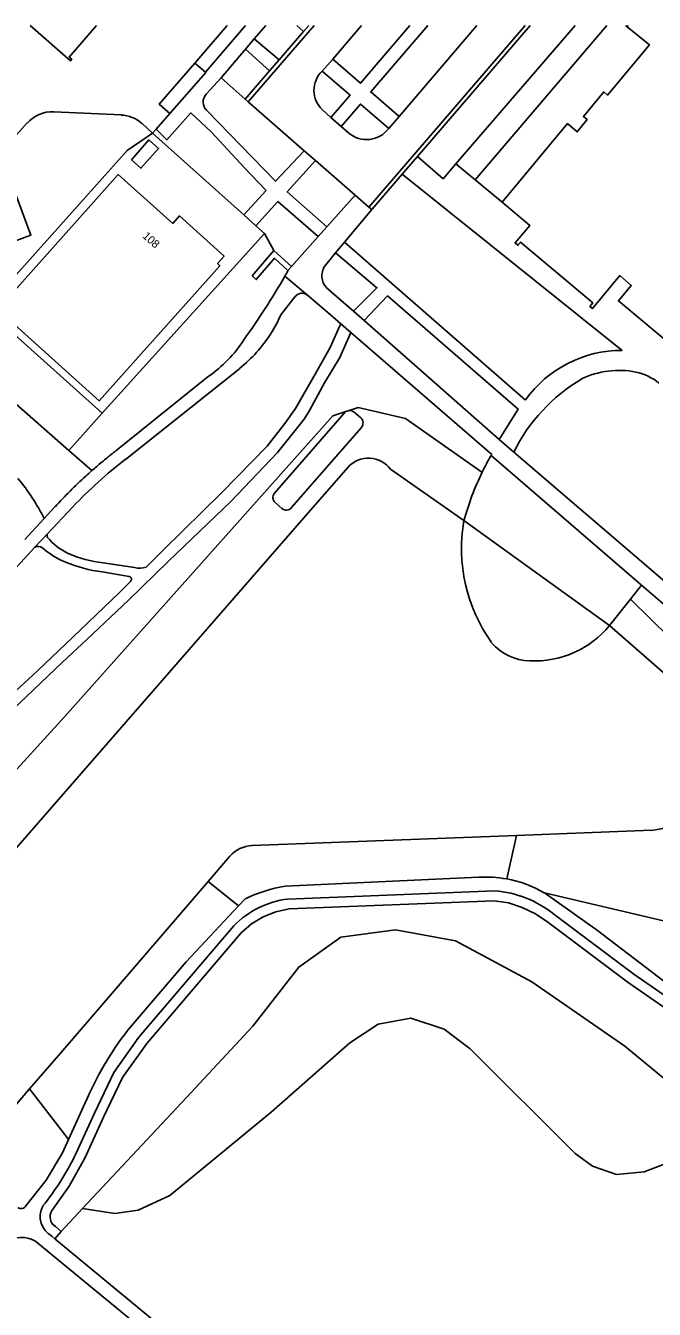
# Model space of a CAD drawing. Extents: x 194485 to 197793, y 468269 to 470822.
# Drawn here: x 196044.8 to 196139.1, y 470629.8 to 470822.3 of the extents above; entities that cross this region are included whole.
import ezdxf

# ---------------------------------------------------------------- set-up
doc = ezdxf.new("R2010")
doc.units = 0
for name, color, linetype in [('BGT grensvlak begroeid terreindeel', 7, 'Continuous'), ('BGT grensvlak begroeid terreindeel LR', 7, 'Continuous'), ('BGT grensvlak gebouwinstallatie plus 1', 7, 'Continuous'), ('BGT grensvlak kunstwerkdeel plus 1', 7, 'Continuous'), ('BGT grensvlak onbegroeid terreindeel', 7, 'Continuous'), ('BGT grensvlak ondersteunend waterdeel LR', 7, 'Continuous'), ('BGT grensvlak pand op maaiveld', 7, 'Continuous'), ('BGT grensvlak vegetatieobject', 7, 'Continuous'), ('BGT grensvlak waterdeel', 7, 'Continuous'), ('BGT grensvlak wegdeel', 7, 'Continuous'), ('BGT lijnelement scheiding walbescherming', 7, 'Continuous'), ('BGT tekst huisnummerreeks', 7, 'Continuous')]:
    doc.layers.add(name, color=color, linetype=linetype)

msp = doc.modelspace()

# ---------------------------------------------------------------- linework, layer by layer
at = {"layer": 'BGT grensvlak begroeid terreindeel'}
for p, q in [((196080.61, 470791.11), (196082.01, 470788.54)), ((196033.05, 470774.55), (196051.26, 470758.59)), ((196093.32, 470764.57), (196092.82, 470764.4)), ((196051.26, 470758.59), (196054.71, 470755.55)), ((196053.28, 470644.86), (196050.08, 470641.44))]:
    msp.add_line(p, q, dxfattribs=at)
for points in [[(196092.82, 470764.4), (196090.85, 470763.75), (196050.61, 470718.64), (196014.9, 470679.48)], [(196113.25, 470755.31), (196113.22, 470755.33), (196101.76, 470763.36), (196094.67, 470765.01), (196093.32, 470764.57)], [(196135.48, 470736.26), (196135.61, 470736.15), (196144.27, 470727.69), (196157.7, 470715.16), (196162.01, 470705.79), (196157.55, 470697.02), (196152.56, 470691.58), (196144.03, 470687.17), (196122.58, 470692.2)], [(196050.08, 470641.44), (196049.23, 470642.16), (196048.91, 470642.44), (196048.72, 470642.7), (196048.57, 470642.98), (196048.48, 470643.29), (196048.44, 470643.6), (196048.46, 470643.92), (196048.53, 470644.24), (196048.64, 470644.49), (196051.31, 470648.21), (196053.65, 470652.42), (196056.46, 470658.55), (196059.3, 470664.52), (196062.94, 470669.63), (196077.08, 470686.23), (196078.64, 470687.58), (196080.39, 470688.64), (196082.29, 470689.38), (196084.29, 470689.8), (196115.05, 470691.04), (196117.18, 470690.7), (196119.27, 470690.04), (196121.24, 470689.09), (196123.11, 470687.81), (196135.14, 470678.79), (196153, 470666.43)], [(196149.2, 470657.23), (196134.66, 470669.22), (196120.71, 470678.89), (196109.24, 470685.01), (196100.24, 470686.65), (196092.07, 470685.57), (196085.73, 470681.08), (196078.84, 470672.23), (196068.91, 470661.54), (196053.28, 470644.86)]]:
    msp.add_lwpolyline(points, dxfattribs=at)
at = {"layer": 'BGT grensvlak begroeid terreindeel LR'}
for p, q in [((196056.25, 470764.16), (196052.48, 470759.97)), ((196052.48, 470759.97), (196051.26, 470758.59)), ((196049.15, 470640.34), (196050.08, 470641.44))]:
    msp.add_line(p, q, dxfattribs=at)
msp.add_lwpolyline([(196149.2, 470657.23), (196141.34, 470651.85), (196137.56, 470650.37), (196133.38, 470649.97), (196129.79, 470651.23), (196127.2, 470653.14), (196111.43, 470668.83), (196107.56, 470671.76), (196102.54, 470673.44), (196097.63, 470672.53), (196093.39, 470669.7), (196081.62, 470659.3), (196066.39, 470646.85), (196061.67, 470644.63), (196058.15, 470644.11), (196053.28, 470644.86)], dxfattribs=at)
at = {"layer": 'BGT grensvlak gebouwinstallatie plus 1'}
msp.add_lwpolyline([(196060.63, 470802.17), (196063.27, 470805.14), (196064.71, 470803.85), (196062.06, 470800.89), (196060.63, 470802.17)], dxfattribs=at)
at = {"layer": 'BGT grensvlak kunstwerkdeel plus 1'}
for p, q in [((196114.59, 470757.84), (196137.17, 470738.38)), ((196135.48, 470736.26), (196137.17, 470738.38)), ((196132.37, 470732.34), (196135.48, 470736.26))]:
    msp.add_line(p, q, dxfattribs=at)
for centre, radius, start, end in [((196151.76, 470736.58), 42.82, 150.2397, 154.0678), ((196151.8, 470736.56), 42.86, 154.0676, 164.4251), ((196134.51, 470743.88), 24.36, 170.0928, 215.4687), ((196121.17, 470741.45), 14.44, 266.8952, 320.8762), ((196120.48, 470734.61), 7.58, 219.9958, 269.2972)]:
    msp.add_arc(centre, radius, start, end, dxfattribs=at)
at = {"layer": 'BGT grensvlak onbegroeid terreindeel'}
for p, q in [((196074.99, 470822.29), (196070.16, 470816.68)), ((196048.98, 470809.36), (196059.09, 470808.89)), ((196063.82, 470806.18), (196062.18, 470807.64)), ((196064.36, 470806.78), (196063.82, 470806.18)), ((196063.82, 470806.18), (196077.49, 470793.91)), ((196080.61, 470791.11), (196056.25, 470764.16)), ((196079.32, 470792.27), (196080.61, 470791.11)), ((196132.37, 470732.34), (196110.51, 470748.07))]:
    msp.add_line(p, q, dxfattribs=at)
for points in [[(196045.01, 470807.69), (196041.02, 470803.19), (196033.7, 470809.68), (196036.4, 470812.72)], [(196039.97, 470781.16), (196060.02, 470803.57), (196063.82, 470806.18)], [(196037.38, 470787.84), (196045.57, 470790.88), (196041.66, 470801.41), (196033.48, 470798.37)], [(196056.25, 470764.16), (196038.77, 470779.82), (196039.97, 470781.16)]]:
    msp.add_lwpolyline(points, dxfattribs=at)
for centre, start, end in [((196048.75, 470804.37), 87.3059, 138.4529), ((196058.86, 470803.89), 48.4393, 87.3059)]:
    msp.add_arc(centre, 5, start, end, dxfattribs=at)
at = {"layer": 'BGT grensvlak ondersteunend waterdeel LR'}
for p, q in [((196082.11, 470752.17), (196092.62, 470764.23)), ((196094.03, 470764.32), (196095.04, 470763.45)), ((196095.13, 470762.04), (196084.62, 470749.97)), ((196083.21, 470749.88), (196082.2, 470750.75)), ((196116.93, 470694.31), (196118.4, 470700.83)), ((196076.7, 470690.25), (196072.16, 470693.92))]:
    msp.add_line(p, q, dxfattribs=at)
msp.add_lwpolyline([(196045.36, 470662.82), (196050.59, 470656.03), (196051.21, 470655.23)], dxfattribs=at)
for centre, radius, start, end in [((196093.38, 470763.56), 1.01, 123.6114, 138.8408), ((196093.37, 470763.57), 1, 48.9186, 93.2034), ((196094.38, 470762.69), 1, 319.0196, 48.8457), ((196082.86, 470751.51), 1, 139.0098, 228.8555), ((196083.87, 470750.63), 1, 228.9083, 318.8762)]:
    msp.add_arc(centre, radius, start, end, dxfattribs=at)
at = {"layer": 'BGT grensvlak pand op maaiveld'}
for p, q in [((196135.02, 470822.12), (196135.16, 470822.29)), ((196071.74, 470815.31), (196070.16, 470816.68))]:
    msp.add_line(p, q, dxfattribs=at)
for points in [[(196055.42, 470822.29), (196051.31, 470817.58), (196051.68, 470817.24), (196051.48, 470817.01), (196045.44, 470822.29)], [(196116.27, 470795.81), (196126.06, 470807.59), (196127.51, 470806.35), (196128.99, 470808.19), (196128.44, 470808.65), (196131.49, 470812.35), (196132.06, 470811.87), (196138.34, 470819.4), (196135.02, 470822.12)], [(196070.16, 470816.68), (196064.79, 470810.52), (196066.39, 470809.13)], [(196066.39, 470809.13), (196066.4, 470809.12), (196071.78, 470815.28), (196071.74, 470815.31)], [(196040.53, 470779.7), (196055.81, 470766.01), (196073.92, 470786.28), (196073.55, 470786.61), (196074.53, 470787.73), (196067.86, 470793.75), (196067.84, 470793.76), (196066.84, 470792.63), (196058.67, 470799.95), (196058.65, 470799.96), (196040.53, 470779.7)], [(196151.41, 470766.22), (196133.68, 470780.99), (196135.62, 470783.33), (196133.89, 470784.8), (196129.79, 470779.85), (196129.41, 470780.18), (196129.85, 470780.71), (196119.01, 470789.83), (196118.61, 470789.35), (196118.18, 470789.7), (196120.39, 470792.33), (196116.27, 470795.81)]]:
    msp.add_lwpolyline(points, dxfattribs=at)
at = {"layer": 'BGT grensvlak vegetatieobject'}
for p in [(196078.76, 470784.74), (196084.66, 470786.15)]:
    msp.add_line(p, (196082.01, 470788.54), dxfattribs=at)
msp.add_lwpolyline([(196084.12, 470785.55), (196082.09, 470787.39), (196079.35, 470784.2), (196078.76, 470784.74)], dxfattribs=at)
at = {"layer": 'BGT grensvlak waterdeel'}
for p, q in [((196110.51, 470748.07), (196099.51, 470755.77)), ((196151.4, 470715.59), (196132.37, 470732.34)), ((196078.73, 470699.34), (196118.4, 470700.83)), ((196118.4, 470700.83), (196138.7, 470701.6)), ((196072.16, 470693.92), (196075.42, 470697.72)), ((196035.33, 470651.29), (196045.36, 470662.82))]:
    msp.add_line(p, q, dxfattribs=at)
for points in [[(196093.14, 470756.08), (196087.84, 470750), (196028.12, 470681.49), (196019.9, 470671.93), (196019.76, 470671.76)], [(196045.36, 470662.82), (196050.04, 470668.21), (196072.16, 470693.92)]]:
    msp.add_lwpolyline(points, dxfattribs=at)
for centre, radius, start, end in [((196096.19, 470753.28), 4.14, 36.8128, 137.492), ((196137.38, 470714.93), 13.4, 275.6317, 313.0366), ((196079.06, 470694.46), 4.89, 93.9487, 138.1645)]:
    msp.add_arc(centre, radius, start, end, dxfattribs=at)
at = {"layer": 'BGT grensvlak wegdeel'}
for p, q in [((196077.77, 470822.29), (196071.74, 470815.31)), ((196078.15, 470810.84), (196088.03, 470822.29)), ((196079.07, 470820.3), (196080.78, 470822.29)), ((196086.47, 470821.39), (196085.46, 470822.29)), ((196087.25, 470822.29), (196086.47, 470821.39)), ((196090.83, 470817.28), (196095.14, 470822.29)), ((196096.27, 470795.08), (196119.69, 470822.29)), ((196112.46, 470822.29), (196100.79, 470808.68)), ((196120.47, 470822.29), (196103.54, 470802.64)), ((196109.3, 470801.56), (196127.18, 470822.29)), ((196112.2, 470799.17), (196131.96, 470822.29)), ((196134.8, 470822.29), (196134.92, 470822.17)), ((196134.92, 470822.17), (196135.02, 470822.12)), ((196077.74, 470818.75), (196079.07, 470820.3)), ((196079.07, 470820.3), (196082.8, 470817.16)), ((196086.47, 470821.39), (196082.8, 470817.16)), ((196074.08, 470814.48), (196077.74, 470818.75)), ((196081.36, 470815.5), (196077.74, 470818.75)), ((196082.8, 470817.16), (196081.36, 470815.5)), ((196089.24, 470815.45), (196090.83, 470817.28)), ((196071.85, 470812), (196074.08, 470814.48)), ((196074.08, 470814.48), (196077.68, 470811.25)), ((196081.36, 470815.5), (196077.68, 470811.25)), ((196078.15, 470810.84), (196077.68, 470811.25)), ((196086.56, 470803.53), (196078.15, 470810.84)), ((196066.39, 470809.13), (196064.36, 470806.78)), ((196090.57, 470808.53), (196089.28, 470809.68)), ((196090.57, 470808.53), (196092.11, 470807.17)), ((196100.79, 470808.68), (196099.24, 470806.88)), ((196093.24, 470806.17), (196092.11, 470807.17)), ((196088.27, 470802.04), (196086.56, 470803.53)), ((196103.54, 470802.64), (196101.27, 470800)), ((196094.21, 470796.87), (196088.27, 470802.04)), ((196109.3, 470801.56), (196112.2, 470799.17)), ((196096.71, 470794.7), (196101.27, 470800)), ((196101.27, 470800), (196134.27, 470773.59)), ((196112.2, 470799.17), (196116.27, 470795.81)), ((196080.85, 470797.55), (196077.49, 470793.91)), ((196089.95, 470792.1), (196094.21, 470796.87)), ((196096.27, 470795.08), (196094.21, 470796.87)), ((196082.6, 470795.91), (196079.32, 470792.27)), ((196082.6, 470795.91), (196088.67, 470790.65)), ((196096.71, 470794.7), (196096.27, 470795.08)), ((196077.49, 470793.91), (196079.32, 470792.27)), ((196092.6, 470789.83), (196096.71, 470794.7)), ((196088.67, 470790.65), (196089.95, 470792.1)), ((196084.66, 470786.15), (196088.67, 470790.65)), ((196092.6, 470789.83), (196091.24, 470788.23)), ((196119.76, 470766.14), (196092.6, 470789.83)), ((196089.62, 470786.17), (196091.24, 470788.23)), ((196084.12, 470785.55), (196084.66, 470786.15)), ((196087.06, 470781.88), (196083.64, 470784.7)), ((196085.17, 470781.59), (196083.05, 470778.92)), ((196090.8, 470778.64), (196087.06, 470781.88)), ((196089.87, 470783.01), (196093.93, 470779.47)), ((196093.93, 470779.47), (196095.56, 470778.05)), ((196092.04, 470777.57), (196090.8, 470778.64)), ((196092.04, 470777.57), (196091.86, 470777.17)), ((196093.55, 470776.26), (196092.04, 470777.57)), ((196095.56, 470778.05), (196115.8, 470760.21)), ((196114.68, 470757.99), (196093.55, 470776.26)), ((196076.88, 470770.89), (196059.74, 470757.24)), ((196072.14, 470769.66), (196058.29, 470758.52)), ((196115.8, 470760.21), (196117.99, 470758.34)), ((196117.99, 470758.34), (196140.67, 470738.92)), ((196114.59, 470757.84), (196114.68, 470757.99)), ((196049.06, 470750), (196047.55, 470748.36)), ((196051.85, 470750.12), (196047.99, 470746.04)), ((196049.17, 470750.12), (196049.06, 470750)), ((196047.55, 470748.36), (196044.65, 470745.2)), ((196046.08, 470744.02), (196047.99, 470746.04)), ((196046.08, 470744.02), (196000, 470693.43)), ((196056.39, 470741.74), (196061.08, 470741.01)), ((196056.24, 470740.35), (196060.32, 470739.69)), ((196137.17, 470738.38), (196151.31, 470726.2)), ((196083.69, 470693.21), (196112.73, 470694.56)), ((196076.7, 470690.25), (196077.72, 470691.34)), ((196115.14, 470692.54), (196084.11, 470691.29)), ((196051.21, 470655.23), (196053.71, 470660.73)), ((196048.68, 470640.72), (196049.15, 470640.34))]:
    msp.add_line(p, q, dxfattribs=at)
for points in [[(196102.42, 470822.29), (196095, 470813.68), (196090.83, 470817.28)], [(196105.1, 470822.29), (196096.55, 470812.34), (196100.79, 470808.68)], [(196089.24, 470815.45), (196093.43, 470811.85), (196090.57, 470808.53)], [(196099.24, 470806.88), (196094.99, 470810.52), (196092.11, 470807.17)], [(196064.36, 470806.78), (196065.93, 470805.18), (196069.54, 470809.21), (196072.67, 470806.31), (196077.56, 470801), (196080.85, 470797.55)], [(196086.56, 470803.53), (196082.23, 470798.95), (196071.95, 470809.58)], [(196103.54, 470802.64), (196107.38, 470799.33), (196109.3, 470801.56)], [(196089.95, 470792.1), (196084.01, 470797.35), (196088.27, 470802.04)], [(196091.24, 470788.23), (196097.46, 470782.98), (196093.93, 470779.47)], [(196095.56, 470778.05), (196099.04, 470781.76), (196118.64, 470764.77), (196115.8, 470760.21)], [(196093.55, 470776.26), (196091.88, 470772.51), (196089.62, 470768.7), (196087.36, 470764.58), (196086.56, 470763.25), (196082.55, 470758.25), (196075.56, 470750.91), (196066.21, 470741.97), (196060.2, 470736.14), (196053.95, 470730.22), (196050.28, 470726.82), (196042.68, 470719.57), (196036.26, 470713.36), (196026.63, 470703.48), (196016.79, 470694.14), (196011.37, 470688.83)], [(196091.86, 470777.17), (196091.44, 470776.26), (196090.43, 470774), (196088.18, 470770.01), (196085.23, 470764.87), (196083.67, 470762.63), (196081, 470759.22), (196074.18, 470752.25), (196065.44, 470743.66), (196062.86, 470741.08)], [(196060.48, 470738.92), (196058.85, 470737.29), (196051.87, 470730.58), (196046.54, 470725.5), (196042.6, 470721.89), (196035.43, 470714.85), (196024.02, 470703.42), (196016.19, 470695.63), (196011.49, 470690.97), (196006.28, 470686.41), (195999.58, 470680.82)], [(196122.58, 470692.2), (196130.53, 470686.57), (196143.27, 470676.89), (196146.09, 470675.01)], [(196060.06, 470671.56), (196068.85, 470681.88), (196076.7, 470690.25)], [(196157.9, 470664.9), (196153.85, 470667.67), (196136.02, 470680.01), (196123.99, 470689.03)], [(196076.01, 470687.29), (196061.76, 470670.56), (196058, 470665.28), (196055.1, 470659.18), (196052.31, 470653.09)], [(196044.81, 470645.28), (196047.83, 470649.15), (196050.29, 470653.23), (196051.21, 470655.23)], [(196046.59, 470639.7), (196080.99, 470611.4), (196087.36, 470605.47), (196093.36, 470598.99), (196101.4, 470589.99)], [(196049.15, 470640.34), (196077.06, 470617.27), (196084.09, 470611.27), (196091.01, 470604.5), (196103.85, 470590.26)]]:
    msp.add_lwpolyline(points, dxfattribs=at)
for centre, radius, start, end in [((196091.97, 470812.58), 3.96, 133.4923, 227.1433), ((196073.04, 470810.84), 1.66, 135.6932, 228.9032), ((196095.91, 470809.32), 4.13, 229.7665, 323.7253), ((195984.41, 470841.75), 114.46, 330.104, 330.5947), ((196091.78, 470784.76), 2.58, 146.8022, 222.4999), ((195987.12, 470840.2), 111.34, 324.2753, 330.1003), ((196086.24, 470780.88), 1.29, 51.0333, 146.8186), ((196063.64, 470787.46), 21.2, 327.572, 336.2452), ((196063.62, 470787.46), 21.22, 308.6777, 327.5885), ((196061.35, 470785.5), 19.17, 304.2679, 327.457), ((196134.2, 470755.86), 17.73, 89.7796, 144.5384), ((196133.77, 470757.65), 12.93, 78.5702, 115.7884), ((196134.67, 470762.38), 8.11, 51.0077, 78.2257), ((196141.73, 470746.51), 26.52, 120.8242, 153.524), ((196102.91, 470701.01), 72.79, 127.8073, 129.1284), ((196101.26, 470703.26), 68.1, 127.561, 136.5128), ((196106.06, 470697.3), 77.65, 129.9615, 131.3947), ((196098.8, 470705.85), 66.43, 129.0129, 129.8965), ((196018.5, 470733.66), 32.56, 26.8411, 39.5082), ((196103.93, 470699.77), 74.39, 132.3773, 137.399), ((196103.17, 470700.55), 73.3, 131.3818, 132.3527), ((196048.65, 470745.87), 0.681, 165.6969, 209.4775), ((196054.9, 470751.13), 8.84, 219.2428, 244.8663), ((196046.65, 470743.07), 1.11, 53.4398, 120.8588), ((196055.36, 470753.03), 12.13, 228.4303, 247.7971), ((196058.56, 470760.57), 18.96, 246.9692, 263.4157), ((196059.22, 470762.63), 22.47, 247.9098, 262.3605), ((196061.86, 470744.18), 3.26, 256.2042, 287.8545), ((196060.19, 470739.26), 0.451, 310.2032, 73.3511), ((196087.41, 470670.93), 22.59, 99.4627, 115.3798), ((196113.84, 470677.46), 17.13, 79.6075, 93.7187), ((196113.84, 470677.45), 17.14, 59.3627, 79.6187), ((196085.74, 470677.8), 13.59, 96.9117, 135.7247), ((196113.77, 470676.17), 16.43, 51.5244, 85.208), ((196098.19, 470641.91), 48.3, 142.1331, 157.0609), ((196016.15, 470670.51), 40.13, 320.9507, 334.2767), ((196044.1, 470645.68), 0.815, 231.6493, 331.0067), ((196050.3, 470643.67), 3.36, 152.3623, 241.2529), ((196044.14, 470636.6), 3.95, 51.6326, 116.5022)]:
    msp.add_arc(centre, radius, start, end, dxfattribs=at)
at = {"layer": 'BGT lijnelement scheiding walbescherming'}
for p, q in [((196110.51, 470748.07), (196099.51, 470755.77)), ((196132.37, 470732.34), (196110.51, 470748.07)), ((196151.4, 470715.59), (196132.37, 470732.34)), ((196078.73, 470699.34), (196118.4, 470700.83)), ((196118.4, 470700.83), (196138.7, 470701.6)), ((196072.16, 470693.92), (196075.42, 470697.72)), ((196035.33, 470651.29), (196045.36, 470662.82))]:
    msp.add_line(p, q, dxfattribs=at)
for points in [[(196093.14, 470756.08), (196087.84, 470750), (196028.12, 470681.49), (196019.9, 470671.93), (196019.76, 470671.76)], [(196045.36, 470662.82), (196050.04, 470668.21), (196072.16, 470693.92)]]:
    msp.add_lwpolyline(points, dxfattribs=at)
for centre, radius, start, end in [((196096.19, 470753.28), 4.14, 36.8128, 137.492), ((196137.38, 470714.93), 13.4, 275.6317, 313.0366), ((196079.06, 470694.46), 4.89, 93.9487, 138.1645)]:
    msp.add_arc(centre, radius, start, end, dxfattribs=at)

# ---------------------------------------------------------------- texts
at = {"layer": 'BGT tekst huisnummerreeks'}
msp.add_text('108', height=1.2, rotation=318.1, dxfattribs=at).set_placement((196062.21, 470790.6))

doc.saveas('drawing.dxf')
